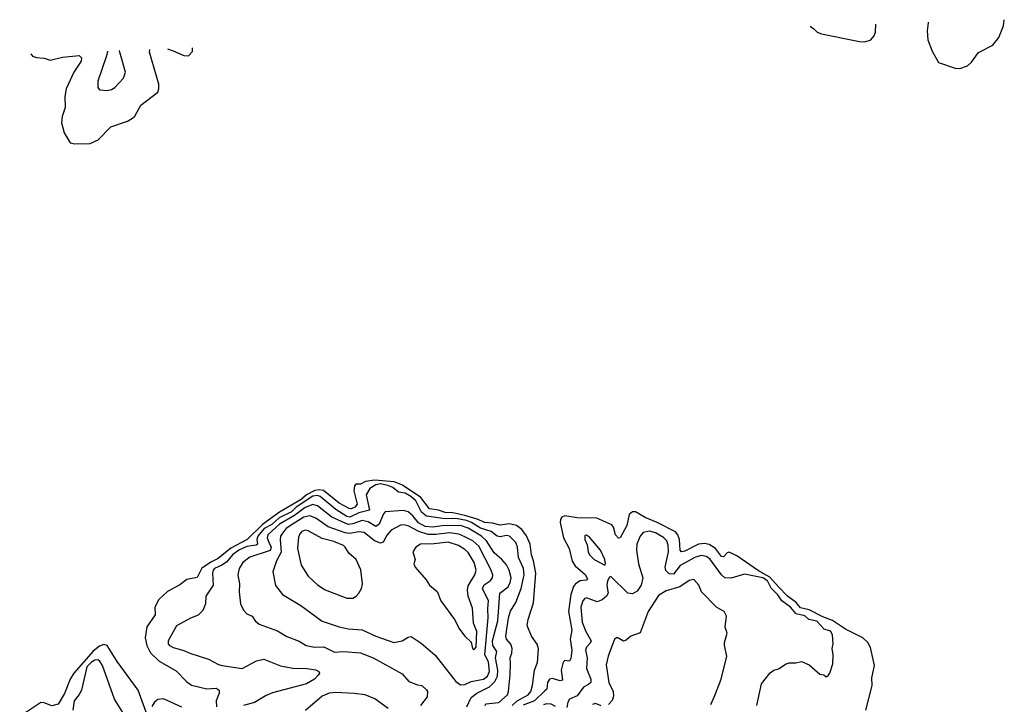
# Model space of a CAD drawing. Extents: x 2199565 to 2323334, y 894172 to 1018966.
# Tile 401 of 440: x 2284637 to 2291045, y 1014022 to 1018475. Entities that reach past the tile are written whole.
import ezdxf

# ---------------------------------------------------------------- set-up
doc = ezdxf.new("R2010")
doc.units = 0

msp = doc.modelspace()

# ---------------------------------------------------------------- linework, layer by layer
at = {"layer": '0CON10XD'}
for points in [[(2289782.7, 1018432.7), (2289806.4, 1018416.4), (2289827.5, 1018395), (2289855, 1018382.7), (2290103.1, 1018333.1), (2290135, 1018331.8), (2290175, 1018342.5), (2290199.2, 1018370.9), (2290208.1, 1018395), (2290208.9, 1018447.1)], [(2290550.6, 1018458.6), (2290548.8, 1018455), (2290543.1, 1018403.1), (2290547.3, 1018345), (2290575, 1018270), (2290616.6, 1018196.6), (2290725, 1018159.6), (2290755, 1018157.5), (2290805, 1018174.4), (2290830.9, 1018199.1), (2290878, 1018262), (2290970.7, 1018309.3), (2291010.1, 1018359.9), (2291039.2, 1018435), (2291045.4, 1018475.3)], [(2284708, 1018253.2), (2284718.9, 1018238.9), (2284745, 1018230), (2284795, 1018226.2), (2284835, 1018211.6), (2284915, 1018231.4), (2285023, 1018243), (2285038.1, 1018228.1), (2285036.1, 1018205), (2284989.4, 1018135), (2284940, 1018025), (2284930.9, 1017975), (2284931.5, 1017905), (2284912.2, 1017845), (2284909.4, 1017805), (2284925, 1017740), (2284964.2, 1017675), (2284995, 1017667.8), (2285095, 1017670), (2285146.8, 1017693.2), (2285230.8, 1017779.2), (2285338, 1017815), (2285370.8, 1017835), (2285385, 1017848), (2285425, 1017919.2), (2285535.4, 1018004.6), (2285542.2, 1018025), (2285541.8, 1018055), (2285480.5, 1018265), (2285483.6, 1018281.8)], [(2285208.4, 1018271.7), (2285200.8, 1018240.8), (2285146, 1018075), (2285146.2, 1018035), (2285155, 1018020), (2285205, 1018014), (2285235, 1018021.2), (2285255, 1018033.8), (2285311.4, 1018095), (2285324.2, 1018135), (2285289.4, 1018265), (2285285.2, 1018274.5)], [(2285599.4, 1018286.1), (2285635, 1018271.8), (2285705, 1018243.3), (2285735, 1018241.4), (2285762.4, 1018267.6), (2285760.6, 1018292)], [(2287842.1, 1014015), (2287875, 1014045.6), (2287945.8, 1014084.2), (2287963, 1014105), (2287975.5, 1014145), (2287988.1, 1014245), (2288007.8, 1014295), (2288012.6, 1014382.6), (2288005, 1014412.5), (2287967.3, 1014465), (2287940, 1014535), (2287947.1, 1014575), (2287981.7, 1014681.7), (2287995.2, 1014875), (2287981.4, 1014955), (2287967.2, 1014995), (2287959, 1015065), (2287935, 1015118.6), (2287905, 1015160.4), (2287870.4, 1015185), (2287824, 1015196), (2287765, 1015186.8), (2287715, 1015201), (2287665, 1015204), (2287615, 1015226.8), (2287535, 1015250.1), (2287455, 1015268), (2287405, 1015269), (2287362.9, 1015285), (2287305, 1015293.9), (2287246.9, 1015366.9), (2287127.4, 1015447.4), (2287075, 1015468.6), (2286945, 1015479.9), (2286888.2, 1015471.8), (2286855, 1015454.8), (2286824.9, 1015455.1), (2286815, 1015443.3), (2286811.8, 1015411.8), (2286832.1, 1015325), (2286818.9, 1015305), (2286795, 1015293.6), (2286781.5, 1015295), (2286715, 1015331.4), (2286613.8, 1015413.8), (2286585, 1015417.3), (2286557.3, 1015412.7), (2286504.3, 1015385.7), (2286469.5, 1015355), (2286328.3, 1015271.7), (2286217.9, 1015192.1), (2286116.8, 1015095), (2286011.2, 1015038.8), (2285929.5, 1014970.5), (2285885, 1014949.5), (2285822, 1014908), (2285792.3, 1014847.7), (2285725, 1014835.1), (2285679.5, 1014800.5), (2285599.7, 1014755), (2285541.7, 1014705), (2285515.4, 1014655), (2285518.5, 1014605), (2285465, 1014526), (2285454.3, 1014455), (2285464.4, 1014404.4), (2285487.2, 1014357.2), (2285543.8, 1014303.8), (2285655, 1014239.7), (2285721.3, 1014171.3), (2285755, 1014147.6), (2285855, 1014123.3), (2285915, 1014127.2), (2285934.5, 1014115), (2285935.4, 1014095), (2285915.9, 1014044.1), (2285917.8, 1014005)], [(2287665.3, 1014015), (2287669.6, 1014025), (2287755, 1014034.8), (2287810.9, 1014085), (2287818.2, 1014105), (2287829.7, 1014215), (2287830.3, 1014289.7), (2287830, 1014325), (2287840.4, 1014355), (2287842.2, 1014385), (2287833.2, 1014413.2), (2287805.8, 1014445), (2287800.9, 1014465), (2287819, 1014585), (2287831, 1014629), (2287865.6, 1014684.4), (2287901.2, 1014775), (2287920.8, 1014865), (2287914.8, 1014904.8), (2287883.8, 1014976.2), (2287877.8, 1015045), (2287866.7, 1015075), (2287824.4, 1015115), (2287805, 1015121.2), (2287765, 1015112.4), (2287745, 1015116.1), (2287705, 1015145.5), (2287635, 1015168.2), (2287578, 1015205), (2287545, 1015218.1), (2287475, 1015231.2), (2287405, 1015229.3), (2287285, 1015246.2), (2287251.5, 1015271.5), (2287215.8, 1015345), (2287183.5, 1015375), (2287145, 1015395.6), (2287102.9, 1015402.9), (2287065, 1015432), (2287032, 1015445), (2286985, 1015455.6), (2286955, 1015450.9), (2286915.2, 1015425), (2286892.3, 1015385), (2286914.5, 1015285.5), (2286845, 1015267.1), (2286785, 1015238.5), (2286765, 1015243.8), (2286695, 1015289.7), (2286593.4, 1015373.4), (2286575, 1015380), (2286545, 1015377.2), (2286436.8, 1015305), (2286405.7, 1015275), (2286325, 1015235.6), (2286277.8, 1015192.2), (2286227.4, 1015165), (2286186.4, 1015115), (2286180.3, 1015095), (2286183.6, 1015065), (2286175, 1015056.4), (2286115, 1015048.5), (2286062.9, 1015025), (2286021.4, 1014995), (2285982.6, 1014947.4), (2285952.4, 1014927.6), (2285905, 1014905.3), (2285896.2, 1014895), (2285891.1, 1014875), (2285895, 1014796.2), (2285849.2, 1014725), (2285845.7, 1014675), (2285827.6, 1014632.4), (2285797.4, 1014602.6), (2285747.6, 1014582.4), (2285657.4, 1014532.6), (2285603.8, 1014435), (2285603.6, 1014415), (2285611.1, 1014405), (2285635, 1014390.8), (2285705, 1014373.3), (2285743.3, 1014355), (2285865.5, 1014315.5), (2285930.9, 1014280.9), (2285954.6, 1014274.6), (2286085.3, 1014254.7), (2286178, 1014305), (2286225, 1014316.7), (2286335, 1014272.1), (2286415, 1014256.7), (2286505, 1014255.5), (2286565, 1014245.5), (2286583.8, 1014235), (2286587.5, 1014225), (2286578.6, 1014211.4), (2286556, 1014185), (2286503.5, 1014156.5), (2286282.9, 1014097.1), (2286240.1, 1014079.9), (2286165, 1014033.2), (2286093.3, 1014015)], [(2287547.8, 1014005), (2287575, 1014066.1), (2287611.2, 1014095), (2287695, 1014136.5), (2287728.6, 1014171.4), (2287745.6, 1014204.4), (2287749.4, 1014245), (2287733.2, 1014325), (2287741.2, 1014365), (2287716.4, 1014405), (2287714.7, 1014435.3), (2287747.7, 1014565), (2287762, 1014745), (2287815, 1014785.4), (2287829.5, 1014815), (2287834.7, 1014845.3), (2287823.3, 1014895), (2287805, 1014929.6), (2287775.2, 1014965.2), (2287725, 1015008.4), (2287675.6, 1015085.6), (2287641.7, 1015115), (2287555, 1015168.8), (2287505, 1015185.9), (2287386.6, 1015183.4), (2287325, 1015173.6), (2287275, 1015179.5), (2287232.5, 1015202.5), (2287195, 1015247.6), (2287165, 1015273.2), (2287135, 1015283.2), (2287015.9, 1015274.1), (2287005, 1015261.4), (2286976.2, 1015193.8), (2286955, 1015178.3), (2286905, 1015210.2), (2286865, 1015217.2), (2286804.7, 1015195.3), (2286775, 1015192), (2286668.9, 1015238.9), (2286575, 1015312.8), (2286545, 1015321.5), (2286495, 1015302.3), (2286425, 1015250.9), (2286326.6, 1015195), (2286251.3, 1015125), (2286246.3, 1015105), (2286257.5, 1015077.5), (2286272.7, 1015045), (2286267.2, 1015022.8), (2286135, 1014980.4), (2286088.5, 1014945), (2286064.6, 1014905), (2286057.1, 1014865), (2286066.7, 1014805), (2286065.7, 1014754.3), (2286074.4, 1014675), (2286092.9, 1014635), (2286115, 1014610), (2286149.2, 1014595), (2286170, 1014565), (2286195, 1014544.2), (2286315, 1014499.4), (2286375, 1014464.4), (2286455, 1014433.5), (2286501.2, 1014405), (2286555, 1014393.8), (2286616.6, 1014396.6), (2286685, 1014361.5), (2286745, 1014365.8), (2286855, 1014356.4), (2286938.1, 1014325), (2287125, 1014220.6), (2287170.3, 1014170.3), (2287225, 1014148), (2287253.6, 1014143.6), (2287285, 1014116.2), (2287290, 1014105), (2287289.5, 1014070.5), (2287246.2, 1014015)], [(2287505, 1014148.9), (2287535, 1014152.2), (2287575, 1014170.8), (2287655.3, 1014185), (2287681.7, 1014205), (2287695.1, 1014235), (2287688.5, 1014298.5), (2287663.5, 1014345), (2287686.9, 1014585), (2287682.8, 1014645), (2287687.1, 1014695), (2287650, 1014775), (2287659.6, 1014800.4), (2287698.5, 1014825), (2287714.7, 1014845), (2287715.9, 1014865), (2287705.8, 1014895), (2287625, 1015051.1), (2287586.7, 1015085), (2287535, 1015112.6), (2287495, 1015128.2), (2287435, 1015138.2), (2287344.2, 1015125.8), (2287295, 1015126.8), (2287235.3, 1015145.3), (2287165, 1015183.1), (2287135, 1015190.2), (2287115, 1015187.1), (2287054.8, 1015155.2), (2287028.1, 1015125), (2287002, 1015078), (2286985, 1015070.3), (2286945, 1015085.2), (2286878.8, 1015138.8), (2286845, 1015143.5), (2286785, 1015133.8), (2286755, 1015138.5), (2286645, 1015177.5), (2286563.9, 1015233.9), (2286525, 1015248.8), (2286485, 1015239.2), (2286398.6, 1015185), (2286371.9, 1015165), (2286347.1, 1015135), (2286334.2, 1015115), (2286331.1, 1015095), (2286338.6, 1015011.4), (2286308, 1014955), (2286284.5, 1014885), (2286300.6, 1014795), (2286347.3, 1014737.3), (2286465.8, 1014665), (2286605, 1014563.5), (2286715, 1014525.5), (2286775, 1014512.5), (2286865, 1014506.9), (2286955, 1014464.5), (2287072.5, 1014425), (2287125.5, 1014434.5), (2287165, 1014458.6), (2287185, 1014464), (2287249.1, 1014419.1), (2287341.5, 1014341.5), (2287475, 1014170.8), (2287505, 1014148.9)], [(2290143.9, 1013985), (2290184.5, 1014145), (2290183.5, 1014195), (2290200, 1014275), (2290175, 1014392), (2290157.6, 1014425), (2290125.3, 1014455), (2290012, 1014512), (2289927.6, 1014567.6), (2289865, 1014590.3), (2289775, 1014636.6), (2289719.3, 1014649.3), (2289689.7, 1014685), (2289635, 1014725.3), (2289575.7, 1014785.7), (2289518.7, 1014848.7), (2289445, 1014889.9), (2289305, 1014989.1), (2289255, 1015012.8), (2289241.8, 1015008.2), (2289217.6, 1014982.4), (2289205, 1014983.5), (2289166.2, 1015036.2), (2289125, 1015062.5), (2289095, 1015067.8), (2289055, 1015064.1), (2288965, 1015017.4), (2288943.8, 1015013.8), (2288935.3, 1015025.3), (2288931.5, 1015095), (2288920, 1015125), (2288905, 1015143.5), (2288785.8, 1015205), (2288707.1, 1015237.1), (2288645, 1015273.6), (2288624.7, 1015275.3), (2288603.4, 1015256.6), (2288587.5, 1015185), (2288545, 1015104.3), (2288535, 1015103.3), (2288515, 1015124.3), (2288501.1, 1015175), (2288490.4, 1015190.4), (2288393.4, 1015233.4), (2288265, 1015234.3), (2288185, 1015247.3), (2288165, 1015240.2), (2288157, 1015225), (2288155.2, 1015204.8), (2288176.8, 1015105), (2288213.4, 1015035), (2288232.3, 1014952.3), (2288253, 1014923), (2288320.3, 1014865), (2288333.4, 1014836.6), (2288325, 1014829.6), (2288285, 1014825.2), (2288253.8, 1014806.1), (2288241.2, 1014788.8), (2288225, 1014737.5), (2288208.7, 1014625), (2288229.6, 1014505), (2288220, 1014445), (2288231.5, 1014375), (2288225, 1014320), (2288215, 1014302), (2288185, 1014307.1), (2288175, 1014296), (2288161.7, 1014245), (2288170, 1014180), (2288155, 1014175.4), (2288105, 1014191.1), (2288086.1, 1014185), (2288072.4, 1014165), (2288068.6, 1014121.4), (2288055, 1014110), (2287988.4, 1014045), (2287913.4, 1014016.6)], [(2286805, 1014713.3), (2286826, 1014725), (2286844.2, 1014745), (2286862, 1014775), (2286867.5, 1014805), (2286857.9, 1014897.9), (2286825.8, 1014965), (2286778, 1015005), (2286755.8, 1015045), (2286744, 1015055), (2286681.1, 1015081.1), (2286605, 1015101.8), (2286515, 1015150.9), (2286495, 1015155.3), (2286473.6, 1015146.4), (2286459, 1015131), (2286450.3, 1015109.7), (2286445.4, 1015035), (2286468, 1014928), (2286514.3, 1014855), (2286575, 1014799.4), (2286625, 1014766.7), (2286765, 1014713.5), (2286805, 1014713.3)], [(2289930.8, 1014415), (2289926.9, 1014475), (2289915, 1014498.6), (2289872.1, 1014512.1), (2289825, 1014563.7), (2289774.1, 1014574.1), (2289748.1, 1014598.1), (2289690.9, 1014610.9), (2289654.8, 1014655), (2289597, 1014695), (2289571.9, 1014735), (2289528.4, 1014778.4), (2289504.3, 1014825), (2289473.2, 1014845), (2289355, 1014868.1), (2289268, 1014842), (2289225.3, 1014845.3), (2289204, 1014864), (2289128.9, 1014968.9), (2289104.8, 1014984.8), (2289075, 1014990.4), (2289035, 1014980.4), (2288935, 1014925.6), (2288892.2, 1014867.8), (2288865, 1014870), (2288842.9, 1014892.9), (2288838, 1014915), (2288859.7, 1015015), (2288858.2, 1015058.2), (2288848.4, 1015085), (2288827.1, 1015107.2), (2288775, 1015137.2), (2288735, 1015148.3), (2288695, 1015140), (2288674.7, 1015115.3), (2288654.6, 1015065), (2288650.7, 1015025), (2288665, 1014936.2), (2288693.2, 1014845), (2288681.9, 1014798.1), (2288655, 1014758.6), (2288625, 1014740), (2288595, 1014744.4), (2288485, 1014853.3), (2288475, 1014850), (2288463.5, 1014825), (2288459.2, 1014795), (2288466.7, 1014745), (2288455.2, 1014724.8), (2288427.4, 1014702.6), (2288395, 1014688.8), (2288325, 1014714.5), (2288315, 1014711.5), (2288302.2, 1014695), (2288289, 1014655), (2288297.5, 1014557.5), (2288321.7, 1014495), (2288356.7, 1014435), (2288350.5, 1014419.5), (2288325.9, 1014395), (2288318.8, 1014375), (2288331.1, 1014325), (2288326.7, 1014255), (2288353.8, 1014185), (2288353.6, 1014165), (2288339.6, 1014150.4), (2288306.7, 1014133.3), (2288265, 1014078.2), (2288215.2, 1014054.8), (2288204, 1014036), (2288198.6, 1014001.4)], [(2288445, 1014927.5), (2288450, 1014935), (2288445.8, 1014965), (2288417.5, 1015025), (2288345, 1015110), (2288325, 1015122.5), (2288315, 1015120), (2288314.2, 1015095), (2288329.7, 1015059.7), (2288335.8, 1015015), (2288345, 1014994), (2288376.2, 1014965), (2288445, 1014927.5)], [(2287595, 1014379.4), (2287606.8, 1014395), (2287612.5, 1014495), (2287590, 1014550), (2287583.4, 1014646.6), (2287556, 1014725), (2287550.7, 1014765), (2287555, 1014793.8), (2287600, 1014865), (2287608.4, 1014895), (2287595, 1014944.3), (2287555, 1015010.5), (2287535, 1015030), (2287492.7, 1015055), (2287425, 1015078), (2287335, 1015066.8), (2287245.5, 1015064.5), (2287214.5, 1015045.5), (2287196, 1015015), (2287211.2, 1014965), (2287202, 1014935), (2287210, 1014915), (2287282.2, 1014832.2), (2287305, 1014796.2), (2287352.9, 1014755), (2287378.6, 1014695), (2287466, 1014575), (2287500.3, 1014510.3), (2287533.8, 1014465), (2287575, 1014427.5), (2287584.4, 1014385), (2287595, 1014379.4)], [(2289135, 1014021.2), (2289161.2, 1014078.8), (2289202, 1014185), (2289238.6, 1014335), (2289223.3, 1014405), (2289223.3, 1014425), (2289241.2, 1014485), (2289228.8, 1014525), (2289236.2, 1014595), (2289221.2, 1014625), (2289175, 1014651.2), (2289074.6, 1014754.6), (2289057, 1014797), (2289024.2, 1014834.2), (2288995, 1014828.6), (2288932.6, 1014787.4), (2288845, 1014760.6), (2288795, 1014729.1), (2288728.2, 1014625), (2288675, 1014488), (2288613.6, 1014466.4), (2288585, 1014440), (2288566.4, 1014433.6), (2288525, 1014457.5), (2288507.5, 1014445), (2288467.1, 1014335), (2288455, 1014280), (2288471.6, 1014165), (2288500.5, 1014105), (2288501.9, 1014075), (2288493.4, 1014046.6), (2288468.2, 1014021.8)], [(2285460.4, 1013970.4), (2285408.1, 1014115), (2285271.2, 1014301.2), (2285205, 1014404.4), (2285185, 1014411.3), (2285155, 1014400.4), (2285115, 1014367.7), (2284989.3, 1014225), (2284964.9, 1014185), (2284927.9, 1014092.1), (2284887.3, 1014022.7), (2284845, 1014012.7), (2284795, 1014032.8), (2284775, 1014033.6), (2284636.5, 1013943.5)], [(2289434.2, 1014015), (2289464.3, 1014155), (2289522.3, 1014227.7), (2289545, 1014243.3), (2289576.1, 1014253.9), (2289625, 1014286.2), (2289645, 1014292), (2289688.3, 1014291.7), (2289725, 1014301.2), (2289775, 1014280), (2289845, 1014217.5), (2289870, 1014215), (2289885, 1014200), (2289899.3, 1014210.7), (2289910, 1014225), (2289930, 1014285), (2289932, 1014345), (2289926, 1014385), (2289930.8, 1014415)], [(2285329.4, 1013935), (2285253.1, 1014055), (2285175.5, 1014275), (2285156.9, 1014305), (2285145, 1014312.2), (2285125, 1014308.8), (2285105, 1014296.2), (2285072.5, 1014265), (2285037.8, 1014115), (2285024.2, 1014085.8), (2284992.1, 1014045), (2284982.7, 1013985)], [(2287035, 1013994.6), (2286948.6, 1014058.6), (2286885, 1014083.1), (2286813.7, 1014093.6), (2286695, 1014099.7), (2286651.2, 1014095), (2286605, 1014076.2), (2286497.8, 1013982.2)], [(2285692.9, 1014002.9), (2285572.6, 1014057.4), (2285535, 1014053.8), (2285514, 1014036), (2285497.2, 1014007.2)], [(2288125, 1014007.5), (2288095, 1014023), (2288065, 1014026.3), (2288045, 1014018)], [(2288421.7, 1014011.7), (2288385, 1014027.8), (2288365, 1014021.1)]]:
    msp.add_lwpolyline(points, dxfattribs=at)

doc.saveas('drawing.dxf')
